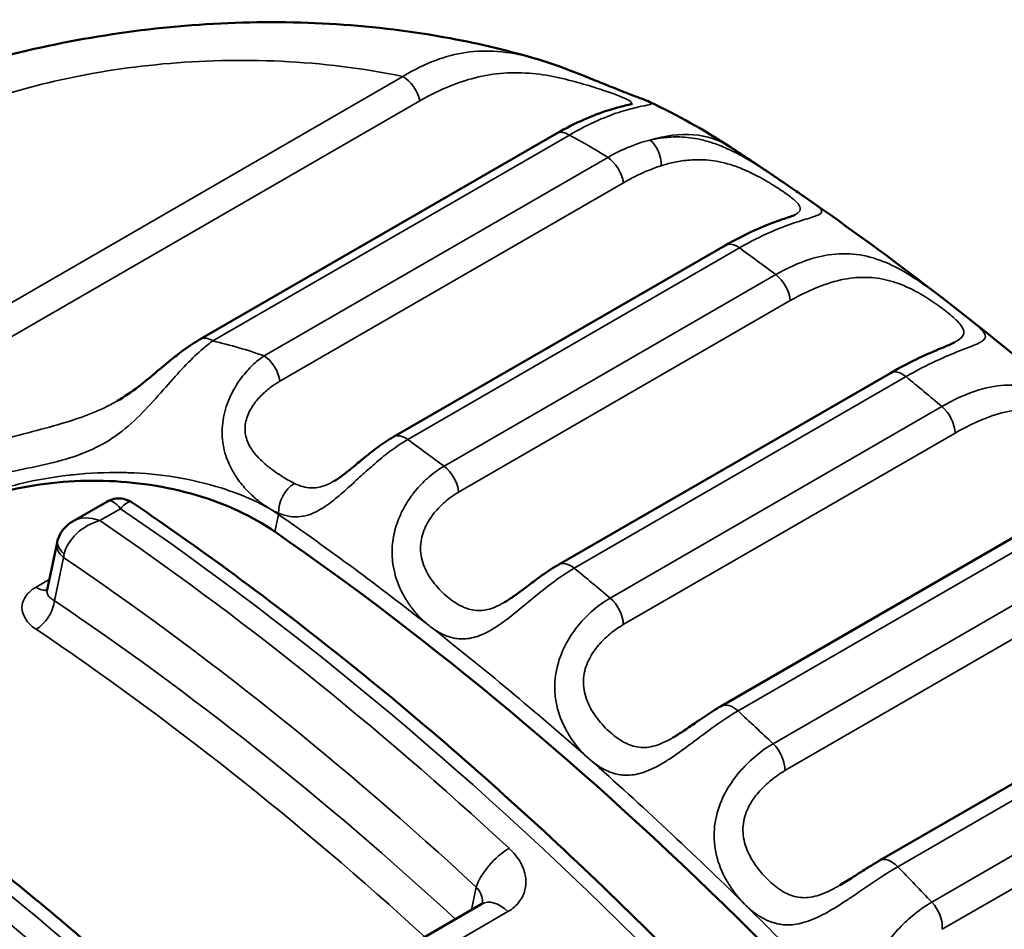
# Model space of a CAD drawing. Header units: millimetres. Extents: x 0 to 14369, y -869 to 2970.
# Tile 693 of 787: x 3666.96 to 3671.05, y 1812.74 to 1816.52. Entities that reach past the tile are written whole.
import ezdxf

# ---------------------------------------------------------------- set-up
doc = ezdxf.new("R2010")
doc.units = ezdxf.units.MM
doc.header["$LTSCALE"] = 10
doc.layers.add('Sichtbar (ISO)', color=7, linetype='Continuous', lineweight=50)
doc.layers.add('Sichtbar schmal (ISO)', color=7, linetype='Continuous', lineweight=35)

msp = doc.modelspace()

# ---------------------------------------------------------------- linework, layer by layer
at = {"layer": 'Sichtbar (ISO)'}
for p, q in [((3667.7065, 1815.1964), (3669.1886, 1816.0521)), ((3668.5108, 1814.7908), (3669.8896, 1815.5868)), ((3670.5763, 1815.0562), (3669.1975, 1814.2602)), ((3667.3186, 1814.5215), (3667.1786, 1814.4407)), ((3671.2512, 1814.4679), (3669.8723, 1813.6719)), ((3667.0709, 1814.1557), (3667.112, 1814.3507)), ((3667.0709, 1814.1557), (3667.0709, 1814.1557)), ((3668.9704, 1814.1026), (3668.9703, 1814.1025)), ((3671.9097, 1813.8259), (3670.5308, 1813.0298)), ((3669.6723, 1813.5411), (3669.6723, 1813.541)), ((3670.3655, 1812.9273), (3670.3655, 1812.9273)), ((3668.8783, 1812.8502), (3667.8496, 1812.2563))]:
    msp.add_line(p, q, dxfattribs=at)
for centre, major_axis, ratio, start_param, end_param in [((3669.362, 1815.1594), (0.545, 0.8384), 0.539871, 6.283164, 6.283176), ((3667.2058, 1805.4322), (-5.805, 10.0546), 0.57735, 4.916615, 5.398804)]:
    msp.add_ellipse(centre, major_axis=major_axis, ratio=ratio, start_param=start_param, end_param=end_param, dxfattribs=at)
for points, knots in [([(3665.9771, 1816.0057), (3666.2366, 1816.1555), (3666.5334, 1816.275), (3667.1479, 1816.4422), (3667.4719, 1816.4936), (3668.1131, 1816.5246), (3668.4379, 1816.5047), (3668.8716, 1816.424), (3668.995, 1816.3944), (3669.1153, 1816.3585)], [0.0000016, 0.0000016, 0.0000016, 0.0000016, 0.0994205, 0.0994205, 0.1958019, 0.1958019, 0.2920296, 0.2920296, 0.331125, 0.331125, 0.331125, 0.331125]), ([(3669.1153, 1816.3585), (3669.148, 1816.3488), (3669.1815, 1816.3374), (3669.2444, 1816.3142), (3669.2741, 1816.3026), (3669.3257, 1816.2819), (3669.348, 1816.2728), (3669.3868, 1816.257), (3669.4038, 1816.2501), (3669.4476, 1816.2325), (3669.4739, 1816.2222), (3669.5153, 1816.2064), (3669.5318, 1816.2003), (3669.5569, 1816.1907), (3669.5661, 1816.1872), (3669.5763, 1816.1823)], [0, 0, 0, 0, 0.01108616, 0.01108616, 0.02061416, 0.02061416, 0.02777834, 0.02777834, 0.03344393, 0.03344393, 0.04306933, 0.04306933, 0.05155938, 0.05155938, 0.05861666, 0.05861666, 0.05861666, 0.05861666]), ([(3669.1886, 1816.0521), (3669.2657, 1816.0965), (3669.3428, 1816.1292), (3669.4317, 1816.1569), (3669.4547, 1816.1629), (3669.4835, 1816.1699), (3669.4924, 1816.1719), (3669.5012, 1816.1741), (3669.5034, 1816.1747), (3669.5035, 1816.1748), (3669.5035, 1816.1748), (3669.5035, 1816.1748)], [0, 0, 0, 0, 0.03187645, 0.03187645, 0.04439624, 0.04439624, 0.05134533, 0.05134533, 0.05524297, 0.05524297, 0.05534687, 0.05534687, 0.05534687, 0.05534687]), ([(3670.1099, 1815.863), (3670.0964, 1815.8722), (3670.0829, 1815.8813), (3670.0559, 1815.8995), (3670.0424, 1815.9085), (3670.0154, 1815.9266), (3670.0018, 1815.9355), (3669.9748, 1815.9534), (3669.9612, 1815.9624), (3669.9341, 1815.9801), (3669.9206, 1815.989), (3669.907, 1815.9978)], [3.76482631, 3.76482631, 3.76482631, 3.76482631, 3.76959838, 3.76959838, 3.77437045, 3.77437045, 3.77914251, 3.77914251, 3.78391458, 3.78391458, 3.78868665, 3.78868665, 3.78868665, 3.78868665]), ([(3670.1114, 1815.862), (3670.1374, 1815.8444), (3670.1625, 1815.8272), (3670.2003, 1815.8012), (3670.2146, 1815.7914), (3670.2275, 1815.7824)], [0, 0, 0, 0, 0.0096929, 0.0096929, 0.01635865, 0.01635865, 0.01635865, 0.01635865]), ([(3672.7693, 1813.5429), (3672.6097, 1813.7162), (3672.4478, 1813.8851), (3672.1195, 1814.2139), (3671.9532, 1814.3737), (3671.6168, 1814.6835), (3671.4467, 1814.8335), (3671.1032, 1815.1231), (3670.9298, 1815.2627), (3670.5803, 1815.5311), (3670.4042, 1815.6598), (3670.2269, 1815.7828)], [3.4368341, 3.4368341, 3.4368341, 3.4368341, 3.4996718, 3.4996718, 3.5625094, 3.5625094, 3.625347, 3.625347, 3.6881846, 3.6881846, 3.7510223, 3.7510223, 3.7510223, 3.7510223]), ([(3669.8896, 1815.5868), (3669.9646, 1815.6301), (3670.0386, 1815.6628), (3670.119, 1815.6922), (3670.1384, 1815.6987), (3670.1616, 1815.7067), (3670.1687, 1815.7092), (3670.176, 1815.7121), (3670.1779, 1815.7128), (3670.1792, 1815.7134), (3670.1794, 1815.7135), (3670.1794, 1815.7135)], [0, 0, 0, 0, 0.03109112, 0.03109112, 0.04215075, 0.04215075, 0.04809061, 0.04809061, 0.05122467, 0.05122467, 0.05252387, 0.05252387, 0.05252387, 0.05252387]), ([(3667.3623, 1814.9402), (3667.3924, 1814.9576), (3667.4215, 1814.9776), (3667.4983, 1815.0363), (3667.5453, 1815.0783), (3667.6074, 1815.1283), (3667.6236, 1815.1408), (3667.662, 1815.1688), (3667.6843, 1815.1836), (3667.7065, 1815.1964)], [0, 0, 0, 0, 0.01065283, 0.01065283, 0.02906053, 0.02906053, 0.03553935, 0.03553935, 0.0444647, 0.0444647, 0.0444647, 0.0444647]), ([(3670.5763, 1815.0562), (3670.6496, 1815.0986), (3670.7212, 1815.1316), (3670.7924, 1815.1615), (3670.807, 1815.1675), (3670.8313, 1815.1779), (3670.8413, 1815.1827), (3670.8438, 1815.1842)], [0, 0, 0, 0, 0.03052383, 0.03052383, 0.03936108, 0.03936108, 0.04864607, 0.04864607, 0.04864607, 0.04864607]), ([(3668.2623, 1814.6067), (3668.2728, 1814.6128), (3668.2842, 1814.6204), (3668.308, 1814.6377), (3668.3206, 1814.6477), (3668.349, 1814.6707), (3668.3651, 1814.6841), (3668.4021, 1814.7145), (3668.4234, 1814.7315), (3668.4666, 1814.7633), (3668.4889, 1814.7781), (3668.5108, 1814.7908)], [0, 0, 0, 0, 0.00467033, 0.00467033, 0.00956305, 0.00956305, 0.01575763, 0.01575763, 0.02400731, 0.02400731, 0.03277692, 0.03277692, 0.03277692, 0.03277692]), ([(3668.0171, 1814.3969), (3667.928, 1814.4586), (3667.815, 1814.5123), (3667.5672, 1814.5854), (3667.4324, 1814.6049), (3667.1798, 1814.6115), (3667.0451, 1814.5992), (3666.7973, 1814.5427), (3666.6841, 1814.4987), (3666.595, 1814.4472)], [-0.4541071, -0.4541071, -0.4541071, -0.4541071, -0.4161216, -0.4161216, -0.3781361, -0.3781361, -0.3403282, -0.3403282, -0.3025202, -0.3025202, -0.3025202, -0.3025202]), ([(3667.3186, 1814.5215), (3667.3279, 1814.5268), (3667.3382, 1814.5307), (3667.3592, 1814.535), (3667.3701, 1814.5354), (3667.3912, 1814.5329), (3667.4017, 1814.5299), (3667.416, 1814.5231), (3667.4205, 1814.5206), (3667.4248, 1814.5176)], [0, 0, 0, 0, 0.00322446, 0.00322446, 0.00641444, 0.00641444, 0.00960524, 0.00960524, 0.01116438, 0.01116438, 0.01116438, 0.01116438]), ([(3671.6645, 1810.2574), (3671.4171, 1810.6054), (3671.1602, 1810.9436), (3670.6301, 1811.5966), (3670.3569, 1811.9114), (3669.7974, 1812.514), (3669.511, 1812.8018), (3668.9283, 1813.3472), (3668.632, 1813.6048), (3668.0326, 1814.0868), (3667.7296, 1814.3111), (3667.4248, 1814.5176)], [3.2287914, 3.2287914, 3.2287914, 3.2287914, 3.336033, 3.336033, 3.4432747, 3.4432747, 3.5505163, 3.5505163, 3.657758, 3.657758, 3.7649997, 3.7649997, 3.7649997, 3.7649997]), ([(3667.1157, 1814.3647), (3667.1197, 1814.3774), (3667.1258, 1814.3896), (3667.1414, 1814.4114), (3667.1511, 1814.4212), (3667.1671, 1814.4335), (3667.1728, 1814.4373), (3667.1786, 1814.4407)], [0, 0, 0, 0, 0.00403969, 0.00403969, 0.00813401, 0.00813401, 0.01018836, 0.01018836, 0.01018836, 0.01018836]), ([(3668.9704, 1814.1026), (3668.9826, 1814.1096), (3668.9955, 1814.1181), (3669.0226, 1814.137), (3669.0371, 1814.1477), (3669.0704, 1814.1727), (3669.0893, 1814.1871), (3669.1327, 1814.2189), (3669.1573, 1814.2358), (3669.1866, 1814.2538), (3669.192, 1814.257), (3669.1975, 1814.2602)], [0, 0, 0, 0, 0.00484311, 0.00484311, 0.01019909, 0.01019909, 0.01730751, 0.01730751, 0.02681818, 0.02681818, 0.02900203, 0.02900203, 0.02900203, 0.02900203]), ([(3667.0689, 1814.1503), (3667.0689, 1814.1503), (3667.0689, 1814.1504), (3667.0694, 1814.1512), (3667.0704, 1814.1532), (3667.0709, 1814.1557)], [0.005186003, 0.005186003, 0.005186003, 0.005186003, 0.006003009, 0.006003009, 0.009518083, 0.009518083, 0.009518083, 0.009518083]), ([(3667.6803, 1812.2934), (3667.5682, 1812.3971), (3667.4554, 1812.4985), (3667.2285, 1812.6967), (3667.1145, 1812.7935), (3666.8853, 1812.9823), (3666.7702, 1813.0742), (3666.5391, 1813.2532), (3666.4231, 1813.3402), (3666.1904, 1813.509), (3666.0738, 1813.5909), (3665.9568, 1813.6701)], [3.5592623, 3.5592623, 3.5592623, 3.5592623, 3.6004097, 3.6004097, 3.6415572, 3.6415572, 3.6827047, 3.6827047, 3.7238522, 3.7238522, 3.7649997, 3.7649997, 3.7649997, 3.7649997]), ([(3669.6723, 1813.5411), (3669.6877, 1813.55), (3669.7035, 1813.5602), (3669.7363, 1813.5822), (3669.7536, 1813.5943), (3669.7935, 1813.6219), (3669.8162, 1813.6373), (3669.8497, 1813.6584), (3669.8611, 1813.6654), (3669.8723, 1813.6719)], [0, 0, 0, 0, 0.00560095, 0.00560095, 0.01187713, 0.01187713, 0.02042472, 0.02042472, 0.02499207, 0.02499207, 0.02499207, 0.02499207]), ([(3670.3655, 1812.9273), (3670.3845, 1812.9382), (3670.4035, 1812.9502), (3670.4429, 1812.9754), (3670.4636, 1812.9888), (3670.4997, 1813.0114), (3670.5156, 1813.021), (3670.5308, 1813.0298)], [0, 0, 0, 0, 0.0066194, 0.0066194, 0.01419565, 0.01419565, 0.02047082, 0.02047082, 0.02047082, 0.02047082])]:
    msp.add_open_spline(points, degree=3, knots=knots, dxfattribs=at)
for points in [[(3669.5763, 1816.1823), (3669.6912, 1816.1277), (3669.802, 1816.0661), (3669.907, 1815.9978)], [(3670.1114, 1815.862), (3670.1109, 1815.8624), (3670.1104, 1815.8627), (3670.1099, 1815.863)], [(3667.112, 1814.3507), (3667.113, 1814.3554), (3667.1142, 1814.3601), (3667.1157, 1814.3647)], [(3668.8783, 1812.8502), (3668.8812, 1812.8519), (3668.8822, 1812.853), (3668.8822, 1812.853)]]:
    msp.add_open_spline(points, degree=3, dxfattribs=at)
at = {"layer": 'Sichtbar schmal (ISO)'}
for p, q in [((3668.5497, 1816.2885), (3666.5003, 1815.1053)), ((3668.6195, 1816.1873), (3666.5701, 1815.004)), ((3667.7597, 1815.1895), (3669.2417, 1816.0452)), ((3669.4011, 1815.9521), (3667.9729, 1815.1275)), ((3669.4663, 1815.8471), (3668.0381, 1815.0225)), ((3668.5697, 1814.78), (3669.9486, 1815.5761)), ((3668.7207, 1814.669), (3670.0996, 1815.4651)), ((3668.781, 1814.561), (3670.1598, 1815.3571)), ((3670.641, 1815.0411), (3669.2621, 1814.245)), ((3669.4109, 1814.1211), (3670.7898, 1814.9172)), ((3669.4658, 1814.0107), (3670.8446, 1814.8068)), ((3667.376, 1814.4924), (3667.2903, 1814.4429)), ((3668.0322, 1814.4685), (3668.0171, 1814.3969)), ((3671.3214, 1814.4479), (3669.9426, 1813.6518)), ((3670.0882, 1813.5158), (3671.4671, 1814.3119)), ((3667.1014, 1814.11), (3667.1392, 1814.2893)), ((3667.0798, 1814.1981), (3667.025, 1814.1664)), ((3670.1373, 1813.4038), (3671.5161, 1814.1999)), ((3671.9854, 1813.8005), (3670.6065, 1813.0044)), ((3670.748, 1812.8572), (3672.1268, 1813.6533)), ((3670.7909, 1812.7444), (3672.1698, 1813.5405)), ((3668.8546, 1812.9201), (3668.8345, 1812.8249)), ((3668.986, 1812.8179), (3667.9573, 1812.224))]:
    msp.add_line(p, q, dxfattribs=at)
for centre, major_axis, ratio, start_param, end_param in [((3668.5511, 1816.2061), (-0.05, 0.0866), 0.57735, 4.183246, 5.517476), ((3669.2386, 1815.9654), (-0.05, 0.0866), 0.57735, 5.453238, 6.283142), ((3667.7063, 1814.5967), (-2.3994, -0.3391), 0.715627, 3.832325, 3.921397), ((3669.3619, 1815.1594), (0.5451, 0.8384), 0.539871, 0.000013, 0.570024), ((3669.5551, 1815.9376), (-0.0226, 0.0974), 0.665199, 4.355878, 5.629183), ((3669.3967, 1815.8731), (-0.05, 0.0866), 0.57735, 4.101228, 5.435444), ((3669.9396, 1815.5002), (-0.05, 0.0866), 0.57735, 5.371204, 6.283185), ((3668.8675, 1806.3916), (-6.055, 10.4876), 0.57735, 5.353406, 5.371204), ((3670.0894, 1815.3902), (0.05, -0.0866), 0.57735, 0.877606, 2.211813), ((3667.7565, 1815.1098), (-0.05, 0.0866), 0.57735, 5.453254, 6.283239), ((3667.2714, 1814.2142), (1.5068, 0.0096), 0.683004, 1.082194, 1.236412), ((3667.9685, 1815.0485), (-0.05, 0.0866), 0.577348, 4.101226, 5.435451), ((3670.6263, 1814.9696), (-0.05, 0.0866), 0.57735, 5.289174, 6.283185), ((3668.8675, 1806.3916), (-6.055, 10.4876), 0.57735, 5.271375, 5.289174), ((3670.7739, 1814.8468), (0.05, -0.0866), 0.57735, 0.795575, 2.129783), ((3668.5608, 1814.7042), (-0.05, 0.0866), 0.57735, 5.371204, 6.283188), ((3667.4887, 1805.5955), (6.055, -10.4876), 0.57735, 2.211813, 2.229612), ((3668.7105, 1814.5941), (0.05, -0.0866), 0.57735, 0.877606, 2.211813), ((3668.1033, 1814.5135), (-0.0444, -0.0896), 0.613145, 3.889359, 5.442396), ((3667.3666, 1814.376), (0.0428, -0.1477), 0.383197, 2.360378, 3.235625), ((3667.3671, 1814.3757), (0.0545, 0.1436), 0.31524, 6.208625, 7.034392), ((3666.6087, 1805.0874), (-6.055, 10.4876), 0.57735, 4.878312, 5.408057), ((3668.315, 1814.6318), (-0.2279, -0.3287), 0.516847, 5.525002, 5.543015), ((3667.2811, 1814.326), (0.1296, 0.0871), 0.665005, 1.085617, 2.530843), ((3667.2807, 1814.3264), (0.1257, -0.0934), 0.689927, 1.976589, 2.851827), ((3666.5229, 1805.0379), (6.055, -10.4876), 0.57735, 2.063795, 2.266465), ((3667.2058, 1805.4322), (5.855, -10.1412), 0.57735, 2.180056, 2.256226), ((3667.2099, 1814.3301), (-0.0978, 0.0206), 0.686712, 0.000576, 0.917741), ((3667.2111, 1814.3348), (-0.0954, 0.0299), 0.609299, 0.000004, 0.963897), ((3666.4169, 1804.9767), (5.98, -10.3577), 0.57735, 2.063795, 2.27068), ((3669.2475, 1814.1736), (-0.05, 0.0866), 0.577353, 5.289175, 6.283284), ((3667.4887, 1805.5955), (6.055, -10.4876), 0.57735, 2.129783, 2.147581), ((3667.0296, 1814.2452), (0.05, -0.0866), 0.57735, 5.432275, 6.118236), ((3667.0306, 1814.0691), (-0.0558, -0.083), 0.527647, 0.823491, 2.394794), ((3666.4169, 1804.9767), (5.855, -10.1412), 0.57735, 2.068258, 2.273435), ((3669.3951, 1814.0507), (0.05, -0.0866), 0.57735, 0.795575, 2.129782), ((3666.3462, 1804.9359), (5.805, -10.0546), 0.57735, 2.072941, 2.273435), ((3667.2058, 1805.4322), (5.855, -10.1412), 0.57735, 2.097999, 2.179335), ((3669.9223, 1813.5853), (-0.05, 0.0866), 0.577353, 5.207144, 6.283264), ((3665.1407, 1804.2399), (-6.055, 10.4876), 0.57735, 5.205388, 5.408057), ((3667.4887, 1805.5955), (6.055, -10.4876), 0.57735, 2.047752, 2.065551), ((3665.0549, 1804.1904), (6.055, -10.4876), 0.57735, 1.736719, 2.266465), ((3670.0667, 1813.4504), (0.05, -0.0866), 0.57735, 0.713545, 2.047752), ((3667.2058, 1805.4322), (5.855, -10.1412), 0.57735, 2.016064, 2.09733), ((3664.9489, 1804.1291), (5.98, -10.3577), 0.57735, 1.732164, 2.27068), ((3664.9489, 1804.1291), (5.855, -10.1412), 0.57735, 1.72286, 2.273435), ((3664.8782, 1804.0883), (5.805, -10.0546), 0.57735, 1.72286, 2.273435), ((3668.9607, 1812.9813), (-0.1019, -0.1101), 0.386423, 4.036008, 5.606798), ((3670.5808, 1812.9432), (-0.05, 0.0866), 0.577353, 5.125113, 6.283241), ((3667.4887, 1805.5955), (6.055, -10.4876), 0.57735, 1.965722, 1.98352), ((3668.9533, 1812.7203), (-0.075, 0.1299), 0.57735, 5.184401, 6.283185), ((3667.2058, 1805.4322), (5.855, -10.1412), 0.57735, 1.933984, 2.015202), ((3670.7211, 1812.7973), (0.05, -0.0866), 0.57735, 0.631514, 1.965721)]:
    msp.add_ellipse(centre, major_axis=major_axis, ratio=ratio, start_param=start_param, end_param=end_param, dxfattribs=at)
for points, knots in [([(3666.3892, 1816.0006), (3666.4851, 1816.0559), (3666.5913, 1816.1062), (3666.7102, 1816.1514), (3666.8292, 1816.1965), (3666.9607, 1816.2366), (3667.1018, 1816.269), (3667.2429, 1816.3013), (3667.3934, 1816.326), (3667.5521, 1816.3405), (3667.7108, 1816.3551), (3667.8777, 1816.3595), (3668.0451, 1816.3517), (3668.2124, 1816.3438), (3668.3801, 1816.3237), (3668.5497, 1816.2885)], [0, 0, 0, 0, 0.2, 0.2, 0.2, 0.4, 0.4, 0.4, 0.6, 0.6, 0.6, 0.8, 0.8, 0.8, 1, 1, 1, 1]), ([(3669.1153, 1816.3585), (3669.1034, 1816.3621), (3669.0914, 1816.3654), (3669.0793, 1816.3686), (3669.0349, 1816.3802), (3668.9886, 1816.3888), (3668.9435, 1816.3923), (3668.8984, 1816.3959), (3668.8544, 1816.3944), (3668.8118, 1816.3883), (3668.7693, 1816.3822), (3668.7283, 1816.3718), (3668.685, 1816.3556), (3668.6416, 1816.3394), (3668.5959, 1816.3172), (3668.5497, 1816.2885)], [0.7151091, 0.7151091, 0.7151091, 0.7151091, 0.7333333, 0.7333333, 0.7333333, 0.8, 0.8, 0.8, 0.8666667, 0.8666667, 0.8666667, 0.9333333, 0.9333333, 0.9333333, 1, 1, 1, 1]), ([(3669.496, 1816.1729), (3669.4974, 1816.1742), (3669.4983, 1816.1755), (3669.4987, 1816.1768), (3669.4999, 1816.1808), (3669.4965, 1816.1849), (3669.4888, 1816.1896), (3669.4811, 1816.1943), (3669.4691, 1816.1997), (3669.453, 1816.2059), (3669.4369, 1816.2122), (3669.4167, 1816.2195), (3669.3928, 1816.2276), (3669.3689, 1816.2357), (3669.3413, 1816.2448), (3669.3109, 1816.2539), (3669.2805, 1816.263), (3669.2474, 1816.2721), (3669.2128, 1816.2802), (3669.1782, 1816.2882), (3669.142, 1816.295), (3669.1036, 1816.2993), (3669.0651, 1816.3036), (3669.0244, 1816.3054), (3668.9841, 1816.3034), (3668.9438, 1816.3014), (3668.9038, 1816.2956), (3668.8647, 1816.2868), (3668.8257, 1816.2779), (3668.7876, 1816.2659), (3668.7472, 1816.2497), (3668.7067, 1816.2334), (3668.6638, 1816.2129), (3668.6195, 1816.1873)], [0.3116124, 0.3116124, 0.3116124, 0.3116124, 0.3333333, 0.3333333, 0.3333333, 0.4, 0.4, 0.4, 0.4666667, 0.4666667, 0.4666667, 0.5333333, 0.5333333, 0.5333333, 0.6, 0.6, 0.6, 0.6666667, 0.6666667, 0.6666667, 0.7333333, 0.7333333, 0.7333333, 0.8, 0.8, 0.8, 0.8666667, 0.8666667, 0.8666667, 0.9333333, 0.9333333, 0.9333333, 1, 1, 1, 1]), ([(3669.2417, 1816.0452), (3669.2847, 1816.0705), (3669.3245, 1816.0905), (3669.3606, 1816.1063), (3669.3968, 1816.1222), (3669.4291, 1816.1338), (3669.4574, 1816.1427), (3669.4856, 1816.1515), (3669.5098, 1816.1575), (3669.5291, 1816.1618), (3669.5485, 1816.1662), (3669.563, 1816.1689), (3669.5721, 1816.1712), (3669.5812, 1816.1734), (3669.585, 1816.1753), (3669.5832, 1816.1778), (3669.5823, 1816.1791), (3669.5799, 1816.1806), (3669.5763, 1816.1823)], [0, 0, 0, 0, 0.0666667, 0.0666667, 0.0666667, 0.1333333, 0.1333333, 0.1333333, 0.2, 0.2, 0.2, 0.2666667, 0.2666667, 0.2666667, 0.3333333, 0.3333333, 0.3333333, 0.3671194, 0.3671194, 0.3671194, 0.3671194]), ([(3670.1099, 1815.863), (3670.0894, 1815.877), (3670.0682, 1815.8912), (3670.0476, 1815.9044), (3670.0194, 1815.9227), (3669.9924, 1815.9392), (3669.9674, 1815.9532), (3669.9423, 1815.9672), (3669.9193, 1815.9788), (3669.898, 1815.9884), (3669.8767, 1815.998), (3669.857, 1816.0057), (3669.8386, 1816.0118), (3669.8202, 1816.018), (3669.803, 1816.0227), (3669.7869, 1816.0263), (3669.7707, 1816.0299), (3669.7556, 1816.0324), (3669.7413, 1816.0342), (3669.727, 1816.0359), (3669.7136, 1816.0369), (3669.7009, 1816.0372), (3669.6881, 1816.0376), (3669.6761, 1816.0374), (3669.6648, 1816.0369), (3669.6534, 1816.0363), (3669.6426, 1816.0353), (3669.6324, 1816.0341), (3669.6222, 1816.0329), (3669.6125, 1816.0314), (3669.6032, 1816.0297), (3669.5939, 1816.028), (3669.585, 1816.0261), (3669.5766, 1816.024)], [0.4354526, 0.4354526, 0.4354526, 0.4354526, 0.4736842, 0.4736842, 0.4736842, 0.5263158, 0.5263158, 0.5263158, 0.5789474, 0.5789474, 0.5789474, 0.6315789, 0.6315789, 0.6315789, 0.6842105, 0.6842105, 0.6842105, 0.7368421, 0.7368421, 0.7368421, 0.7894737, 0.7894737, 0.7894737, 0.8421053, 0.8421053, 0.8421053, 0.8947368, 0.8947368, 0.8947368, 0.9473684, 0.9473684, 0.9473684, 1, 1, 1, 1]), ([(3669.5766, 1816.024), (3669.5617, 1816.0205), (3669.5321, 1816.0121), (3669.4882, 1815.9958), (3669.4445, 1815.976), (3669.4155, 1815.9604), (3669.4011, 1815.9521)], [0.000001, 0.000001, 0.000001, 0.000001, 0.25, 0.5, 0.75, 1, 1, 1, 1]), ([(3669.6237, 1815.9177), (3669.6105, 1815.9135), (3669.5972, 1815.9089), (3669.5841, 1815.9038), (3669.5709, 1815.8987), (3669.5578, 1815.8933), (3669.5447, 1815.8873), (3669.5316, 1815.8814), (3669.5185, 1815.8751), (3669.5054, 1815.8684), (3669.4924, 1815.8617), (3669.4793, 1815.8546), (3669.4663, 1815.8471)], [0.0000003, 0.0000003, 0.0000003, 0.0000003, 0.25, 0.25, 0.25, 0.5, 0.5, 0.5, 0.75, 0.75, 0.75, 1, 1, 1, 1]), ([(3670.1789, 1815.7133), (3670.183, 1815.7157), (3670.1866, 1815.7181), (3670.1896, 1815.7204), (3670.1982, 1815.7273), (3670.202, 1815.734), (3670.2012, 1815.7414), (3670.2004, 1815.7488), (3670.195, 1815.7569), (3670.1861, 1815.766), (3670.1771, 1815.7751), (3670.1647, 1815.7853), (3670.1491, 1815.7967), (3670.1335, 1815.8081), (3670.1147, 1815.8208), (3670.0937, 1815.834), (3670.0728, 1815.8472), (3670.0495, 1815.8608), (3670.0269, 1815.8729), (3670.0044, 1815.885), (3669.9824, 1815.8953), (3669.9618, 1815.9039), (3669.9412, 1815.9124), (3669.922, 1815.9191), (3669.9041, 1815.9243), (3669.8861, 1815.9295), (3669.8694, 1815.9333), (3669.8537, 1815.9361), (3669.8379, 1815.9389), (3669.8231, 1815.9406), (3669.8091, 1815.9416), (3669.7952, 1815.9426), (3669.782, 1815.9429), (3669.7695, 1815.9427), (3669.757, 1815.9425), (3669.7452, 1815.9417), (3669.734, 1815.9407), (3669.7228, 1815.9396), (3669.7122, 1815.9382), (3669.7021, 1815.9365), (3669.6921, 1815.9349), (3669.6825, 1815.933), (3669.6734, 1815.931), (3669.6643, 1815.929), (3669.6557, 1815.9269), (3669.6474, 1815.9246), (3669.6392, 1815.9224), (3669.6313, 1815.9201), (3669.6237, 1815.9177)], [0.1924389, 0.1924389, 0.1924389, 0.1924389, 0.2105263, 0.2105263, 0.2105263, 0.2631579, 0.2631579, 0.2631579, 0.3157895, 0.3157895, 0.3157895, 0.3684211, 0.3684211, 0.3684211, 0.4210526, 0.4210526, 0.4210526, 0.4736842, 0.4736842, 0.4736842, 0.5263158, 0.5263158, 0.5263158, 0.5789474, 0.5789474, 0.5789474, 0.6315789, 0.6315789, 0.6315789, 0.6842105, 0.6842105, 0.6842105, 0.7368421, 0.7368421, 0.7368421, 0.7894737, 0.7894737, 0.7894737, 0.8421053, 0.8421053, 0.8421053, 0.8947368, 0.8947368, 0.8947368, 0.9473684, 0.9473684, 0.9473684, 1, 1, 1, 1]), ([(3669.9486, 1815.5761), (3669.9949, 1815.6028), (3670.0375, 1815.624), (3670.0755, 1815.6408), (3670.1135, 1815.6576), (3670.147, 1815.6701), (3670.1757, 1815.6798), (3670.2044, 1815.6895), (3670.2282, 1815.6965), (3670.2464, 1815.7023), (3670.2647, 1815.7081), (3670.2774, 1815.7126), (3670.2842, 1815.7175), (3670.291, 1815.7224), (3670.292, 1815.7276), (3670.2876, 1815.7343), (3670.2832, 1815.741), (3670.2735, 1815.7493), (3670.2596, 1815.7595), (3670.2506, 1815.7662), (3670.2399, 1815.7738), (3670.2275, 1815.7824)], [0, 0, 0, 0, 0.0526316, 0.0526316, 0.0526316, 0.1052632, 0.1052632, 0.1052632, 0.1578947, 0.1578947, 0.1578947, 0.2105263, 0.2105263, 0.2105263, 0.2631579, 0.2631579, 0.2631579, 0.3157895, 0.3157895, 0.3157895, 0.3501152, 0.3501152, 0.3501152, 0.3501152]), ([(3670.0996, 1815.4651), (3670.1485, 1815.4933), (3670.1951, 1815.514), (3670.239, 1815.528), (3670.2829, 1815.5421), (3670.3241, 1815.5496), (3670.3636, 1815.5516), (3670.4031, 1815.5536), (3670.4409, 1815.5499), (3670.4774, 1815.5415), (3670.514, 1815.533), (3670.5494, 1815.5198), (3670.5837, 1815.5033), (3670.618, 1815.4868), (3670.6512, 1815.467), (3670.6831, 1815.446), (3670.7149, 1815.425), (3670.7454, 1815.4029), (3670.7741, 1815.3814), (3670.8027, 1815.36), (3670.8296, 1815.3391), (3670.854, 1815.32), (3670.8785, 1815.3009), (3670.9005, 1815.2835), (3670.9189, 1815.2682), (3670.9372, 1815.2529), (3670.952, 1815.2397), (3670.961, 1815.2286), (3670.9699, 1815.2175), (3670.9731, 1815.2085), (3670.9689, 1815.2004), (3670.9646, 1815.1923), (3670.9529, 1815.1849), (3670.9347, 1815.1767), (3670.9165, 1815.1684), (3670.8919, 1815.1594), (3670.8635, 1815.1481), (3670.8351, 1815.1369), (3670.803, 1815.1237), (3670.766, 1815.1064), (3670.7289, 1815.0891), (3670.6869, 1815.0676), (3670.641, 1815.0411)], [0, 0, 0, 0, 0.071429, 0.071429, 0.071429, 0.142857, 0.142857, 0.142857, 0.214286, 0.214286, 0.214286, 0.285714, 0.285714, 0.285714, 0.357143, 0.357143, 0.357143, 0.428571, 0.428571, 0.428571, 0.5, 0.5, 0.5, 0.571429, 0.571429, 0.571429, 0.642857, 0.642857, 0.642857, 0.714286, 0.714286, 0.714286, 0.785714, 0.785714, 0.785714, 0.857143, 0.857143, 0.857143, 0.928571, 0.928571, 0.928571, 1, 1, 1, 1]), ([(3670.1598, 1815.3571), (3670.2042, 1815.3827), (3670.2459, 1815.4024), (3670.2852, 1815.4173), (3670.3246, 1815.4322), (3670.3616, 1815.4423), (3670.3968, 1815.4481), (3670.432, 1815.4538), (3670.4654, 1815.4552), (3670.4973, 1815.4528), (3670.5292, 1815.4504), (3670.5598, 1815.4442), (3670.5889, 1815.435), (3670.618, 1815.4259), (3670.6457, 1815.4139), (3670.6717, 1815.4005), (3670.6978, 1815.3871), (3670.7222, 1815.3723), (3670.7447, 1815.3575), (3670.7673, 1815.3426), (3670.7879, 1815.3277), (3670.8061, 1815.3135), (3670.8244, 1815.2992), (3670.8403, 1815.2858), (3670.8529, 1815.2732), (3670.8655, 1815.2607), (3670.8748, 1815.2492), (3670.879, 1815.2386), (3670.8833, 1815.228), (3670.8825, 1815.2185), (3670.8754, 1815.209), (3670.8693, 1815.2008), (3670.8586, 1815.1928), (3670.8438, 1815.1842)], [0, 0, 0, 0, 0.0714286, 0.0714286, 0.0714286, 0.1428571, 0.1428571, 0.1428571, 0.2142857, 0.2142857, 0.2142857, 0.2857143, 0.2857143, 0.2857143, 0.3571429, 0.3571429, 0.3571429, 0.4285714, 0.4285714, 0.4285714, 0.5, 0.5, 0.5, 0.5714286, 0.5714286, 0.5714286, 0.6428571, 0.6428571, 0.6428571, 0.7142857, 0.7142857, 0.7142857, 0.7756128, 0.7756128, 0.7756128, 0.7756128]), ([(3666.6031, 1814.5392), (3666.6313, 1814.5554), (3666.6634, 1814.5711), (3666.7006, 1814.5855), (3666.7379, 1814.5999), (3666.7803, 1814.613), (3666.8261, 1814.6246), (3666.872, 1814.6362), (3666.9212, 1814.6463), (3666.9704, 1814.6565), (3667.0196, 1814.6667), (3667.0687, 1814.6769), (3667.1146, 1814.6889), (3667.1605, 1814.701), (3667.2031, 1814.7148), (3667.2432, 1814.7323), (3667.2834, 1814.7497), (3667.3211, 1814.7708), (3667.3564, 1814.7957), (3667.3917, 1814.8207), (3667.4246, 1814.8496), (3667.4556, 1814.8803), (3667.4867, 1814.9109), (3667.5159, 1814.9435), (3667.5433, 1814.9744), (3667.5708, 1815.0054), (3667.5966, 1815.0349), (3667.6216, 1815.0621), (3667.6467, 1815.0893), (3667.671, 1815.1141), (3667.6941, 1815.1355), (3667.7173, 1815.1569), (3667.7392, 1815.1748), (3667.7597, 1815.1895)], [0, 0, 0, 0, 0.090909, 0.090909, 0.090909, 0.181818, 0.181818, 0.181818, 0.272727, 0.272727, 0.272727, 0.363636, 0.363636, 0.363636, 0.454545, 0.454545, 0.454545, 0.545455, 0.545455, 0.545455, 0.636364, 0.636364, 0.636364, 0.727273, 0.727273, 0.727273, 0.818182, 0.818182, 0.818182, 0.909091, 0.909091, 0.909091, 1, 1, 1, 1]), ([(3667.9729, 1815.1275), (3667.9596, 1815.1186), (3667.9454, 1815.1076), (3667.9306, 1815.094), (3667.9157, 1815.0804), (3667.9002, 1815.064), (3667.8849, 1815.0447), (3667.8697, 1815.0254), (3667.8548, 1815.0031), (3667.8416, 1814.9779), (3667.8284, 1814.9526), (3667.8169, 1814.9243), (3667.8093, 1814.8946), (3667.8017, 1814.8649), (3667.7978, 1814.834), (3667.7985, 1814.8032), (3667.7992, 1814.7723), (3667.8047, 1814.7416), (3667.8133, 1814.7141), (3667.8219, 1814.6866), (3667.8337, 1814.6623), (3667.8464, 1814.6411), (3667.8591, 1814.6198), (3667.8728, 1814.6016), (3667.8865, 1814.5856), (3667.9002, 1814.5696), (3667.9139, 1814.5558), (3667.927, 1814.5439), (3667.9401, 1814.532), (3667.9526, 1814.522), (3667.9647, 1814.5132), (3667.9767, 1814.5044), (3667.9882, 1814.4968), (3667.9992, 1814.4905)], [0, 0, 0, 0, 0.090909, 0.090909, 0.090909, 0.181818, 0.181818, 0.181818, 0.272727, 0.272727, 0.272727, 0.363636, 0.363636, 0.363636, 0.454545, 0.454545, 0.454545, 0.545455, 0.545455, 0.545455, 0.636364, 0.636364, 0.636364, 0.727273, 0.727273, 0.727273, 0.818182, 0.818182, 0.818182, 0.909091, 0.909091, 0.909091, 1, 1, 1, 1]), ([(3668.0381, 1815.0225), (3668.0269, 1815.016), (3668.0151, 1815.0084), (3668.0027, 1814.9991), (3667.9902, 1814.9899), (3667.9771, 1814.9789), (3667.9642, 1814.9661), (3667.9514, 1814.9534), (3667.9388, 1814.939), (3667.9277, 1814.9228), (3667.9167, 1814.9067), (3667.9072, 1814.8888), (3667.9011, 1814.8702), (3667.895, 1814.8517), (3667.8923, 1814.8326), (3667.8937, 1814.8137), (3667.8952, 1814.7947), (3667.9009, 1814.7759), (3667.9093, 1814.7591), (3667.9177, 1814.7422), (3667.9287, 1814.7273), (3667.9403, 1814.714), (3667.952, 1814.7007), (3667.9643, 1814.6891), (3667.9764, 1814.6787), (3667.9886, 1814.6683), (3668.0006, 1814.659), (3668.0119, 1814.6508), (3668.0233, 1814.6426), (3668.034, 1814.6354), (3668.0442, 1814.6289), (3668.0544, 1814.6223), (3668.0642, 1814.6164), (3668.0732, 1814.6113), (3668.0823, 1814.6061), (3668.0907, 1814.6016), (3668.0986, 1814.5977)], [0, 0, 0, 0, 0.0833333, 0.0833333, 0.0833333, 0.1666667, 0.1666667, 0.1666667, 0.25, 0.25, 0.25, 0.3333333, 0.3333333, 0.3333333, 0.4166667, 0.4166667, 0.4166667, 0.5, 0.5, 0.5, 0.5833333, 0.5833333, 0.5833333, 0.6666667, 0.6666667, 0.6666667, 0.75, 0.75, 0.75, 0.8333333, 0.8333333, 0.8333333, 0.9166667, 0.9166667, 0.9166667, 1, 1, 1, 1]), ([(3670.7898, 1814.9172), (3670.8387, 1814.9454), (3670.8849, 1814.9662), (3670.9281, 1814.9807), (3670.9712, 1814.9951), (3671.0114, 1815.0031), (3671.0497, 1815.0055), (3671.088, 1815.0079), (3671.1244, 1815.0047), (3671.1594, 1814.9965), (3671.1945, 1814.9883), (3671.2282, 1814.9752), (3671.261, 1814.9585), (3671.2937, 1814.9417), (3671.3253, 1814.9215), (3671.3558, 1814.8997), (3671.3862, 1814.8779), (3671.4155, 1814.8546), (3671.4431, 1814.8317), (3671.4708, 1814.8088), (3671.4969, 1814.7862), (3671.5209, 1814.7651), (3671.5449, 1814.7439), (3671.5667, 1814.7243), (3671.5852, 1814.7065), (3671.6037, 1814.6888), (3671.6189, 1814.6729), (3671.6286, 1814.6592), (3671.6382, 1814.6454), (3671.6424, 1814.6337), (3671.6393, 1814.6231), (3671.6361, 1814.6124), (3671.6256, 1814.6027), (3671.6086, 1814.5924), (3671.5917, 1814.5822), (3671.5682, 1814.5715), (3671.5407, 1814.5589), (3671.5133, 1814.5464), (3671.482, 1814.5322), (3671.4455, 1814.5143), (3671.4091, 1814.4963), (3671.3673, 1814.4744), (3671.3214, 1814.4479)], [0, 0, 0, 0, 0.071429, 0.071429, 0.071429, 0.142857, 0.142857, 0.142857, 0.214286, 0.214286, 0.214286, 0.285714, 0.285714, 0.285714, 0.357143, 0.357143, 0.357143, 0.428571, 0.428571, 0.428571, 0.5, 0.5, 0.5, 0.571429, 0.571429, 0.571429, 0.642857, 0.642857, 0.642857, 0.714286, 0.714286, 0.714286, 0.785714, 0.785714, 0.785714, 0.857143, 0.857143, 0.857143, 0.928571, 0.928571, 0.928571, 1, 1, 1, 1]), ([(3666.5507, 1814.6442), (3666.5821, 1814.6623), (3666.6168, 1814.6803), (3666.6565, 1814.6979), (3666.6963, 1814.7155), (3666.7412, 1814.7328), (3666.7888, 1814.7488), (3666.8365, 1814.7648), (3666.8869, 1814.7796), (3666.9367, 1814.7932), (3666.9864, 1814.8068), (3667.0354, 1814.8194), (3667.0807, 1814.8319), (3667.1261, 1814.8444), (3667.1678, 1814.8566), (3667.2069, 1814.8702), (3667.2459, 1814.8838), (3667.2823, 1814.8987), (3667.3162, 1814.9155), (3667.3321, 1814.9234), (3667.3475, 1814.9316), (3667.3623, 1814.9402)], [0.0000002, 0.0000002, 0.0000002, 0.0000002, 0.0909091, 0.0909091, 0.0909091, 0.1818182, 0.1818182, 0.1818182, 0.2727273, 0.2727273, 0.2727273, 0.3636364, 0.3636364, 0.3636364, 0.4545455, 0.4545455, 0.4545455, 0.5454545, 0.5454545, 0.5454545, 0.588021, 0.588021, 0.588021, 0.588021]), ([(3670.8446, 1814.8068), (3670.889, 1814.8324), (3670.9304, 1814.8523), (3670.9693, 1814.8674), (3671.0081, 1814.8825), (3671.0445, 1814.8929), (3671.0788, 1814.8989), (3671.1132, 1814.905), (3671.1456, 1814.9066), (3671.1765, 1814.9043), (3671.2074, 1814.902), (3671.2368, 1814.8958), (3671.2649, 1814.8864), (3671.2929, 1814.8771), (3671.3195, 1814.8646), (3671.3446, 1814.8506), (3671.3697, 1814.8365), (3671.3932, 1814.8208), (3671.4151, 1814.8048), (3671.4369, 1814.7888), (3671.457, 1814.7726), (3671.4749, 1814.7569), (3671.4928, 1814.7412), (3671.5086, 1814.726), (3671.5212, 1814.7117), (3671.5339, 1814.6974), (3671.5434, 1814.6839), (3671.5481, 1814.6714), (3671.5528, 1814.6589), (3671.5526, 1814.6475), (3671.5463, 1814.6362), (3671.5399, 1814.6249), (3671.5273, 1814.6138), (3671.5094, 1814.6022), (3671.5043, 1814.599), (3671.4988, 1814.5956), (3671.4929, 1814.5922)], [0, 0, 0, 0, 0.0714286, 0.0714286, 0.0714286, 0.1428571, 0.1428571, 0.1428571, 0.2142857, 0.2142857, 0.2142857, 0.2857143, 0.2857143, 0.2857143, 0.3571429, 0.3571429, 0.3571429, 0.4285714, 0.4285714, 0.4285714, 0.5, 0.5, 0.5, 0.5714286, 0.5714286, 0.5714286, 0.6428571, 0.6428571, 0.6428571, 0.7142857, 0.7142857, 0.7142857, 0.7857143, 0.7857143, 0.7857143, 0.8060646, 0.8060646, 0.8060646, 0.8060646]), ([(3668.0328, 1814.4741), (3668.0496, 1814.4668), (3668.0655, 1814.4623), (3668.0805, 1814.4601), (3668.0956, 1814.4578), (3668.11, 1814.4577), (3668.1238, 1814.4593), (3668.1375, 1814.4609), (3668.1508, 1814.4643), (3668.1636, 1814.4689), (3668.1764, 1814.4734), (3668.1888, 1814.4793), (3668.2008, 1814.486), (3668.2129, 1814.4927), (3668.2245, 1814.5002), (3668.2359, 1814.5083), (3668.2472, 1814.5163), (3668.2582, 1814.5248), (3668.2688, 1814.5334), (3668.2794, 1814.5419), (3668.2897, 1814.5507), (3668.2995, 1814.5593), (3668.3094, 1814.5679), (3668.319, 1814.5765), (3668.3284, 1814.585), (3668.3377, 1814.5935), (3668.3469, 1814.6019), (3668.3561, 1814.6104), (3668.3653, 1814.6188), (3668.3745, 1814.6272), (3668.3837, 1814.6356), (3668.3929, 1814.644), (3668.4022, 1814.6524), (3668.4116, 1814.6608), (3668.421, 1814.6691), (3668.4305, 1814.6774), (3668.4401, 1814.6856), (3668.4498, 1814.6938), (3668.4596, 1814.702), (3668.4696, 1814.7101), (3668.4796, 1814.7182), (3668.4899, 1814.7262), (3668.5006, 1814.7341), (3668.5113, 1814.7421), (3668.5224, 1814.7499), (3668.5339, 1814.7577), (3668.5454, 1814.7654), (3668.5574, 1814.7729), (3668.5697, 1814.78)], [0, 0, 0, 0, 0.0625, 0.0625, 0.0625, 0.125, 0.125, 0.125, 0.1875, 0.1875, 0.1875, 0.25, 0.25, 0.25, 0.3125, 0.3125, 0.3125, 0.375, 0.375, 0.375, 0.4375, 0.4375, 0.4375, 0.5, 0.5, 0.5, 0.5625, 0.5625, 0.5625, 0.625, 0.625, 0.625, 0.6875, 0.6875, 0.6875, 0.75, 0.75, 0.75, 0.8125, 0.8125, 0.8125, 0.875, 0.875, 0.875, 0.9375, 0.9375, 0.9375, 1, 1, 1, 1]), ([(3666.597, 1814.4568), (3666.646, 1814.4851), (3666.7007, 1814.5112), (3666.7599, 1814.5343), (3666.8192, 1814.5574), (3666.883, 1814.5775), (3666.9504, 1814.594), (3666.9543, 1814.5949), (3666.9582, 1814.5959), (3666.9621, 1814.5968), (3667.026, 1814.612), (3667.093, 1814.6238), (3667.1612, 1814.6316), (3667.1675, 1814.6323), (3667.1737, 1814.633), (3667.18, 1814.6337), (3667.2464, 1814.6406), (3667.3138, 1814.6437), (3667.3817, 1814.6427), (3667.3903, 1814.6426), (3667.3989, 1814.6424), (3667.4075, 1814.6421), (3667.4734, 1814.6401), (3667.5395, 1814.6341), (3667.6042, 1814.6235), (3667.6147, 1814.6218), (3667.6252, 1814.62), (3667.6356, 1814.618), (3667.6978, 1814.6064), (3667.7582, 1814.5906), (3667.8152, 1814.5716), (3667.8267, 1814.5677), (3667.8381, 1814.5637), (3667.8493, 1814.5596), (3667.9029, 1814.54), (3667.953, 1814.5173), (3667.9992, 1814.4905)], [0, 0, 0, 0, 0.142857, 0.142857, 0.142857, 0.285714, 0.285714, 0.285714, 0.293955, 0.293955, 0.293955, 0.428571, 0.428571, 0.428571, 0.440961, 0.440961, 0.440961, 0.571429, 0.571429, 0.571429, 0.587915, 0.587915, 0.587915, 0.714286, 0.714286, 0.714286, 0.734831, 0.734831, 0.734831, 0.857143, 0.857143, 0.857143, 0.88193, 0.88193, 0.88193, 1, 1, 1, 1]), ([(3668.6586, 1814.0063), (3668.6494, 1814.0135), (3668.6405, 1814.0213), (3668.6318, 1814.0295), (3668.6175, 1814.0432), (3668.6037, 1814.0582), (3668.5907, 1814.0749), (3668.5807, 1814.0876), (3668.5712, 1814.1012), (3668.5623, 1814.1156), (3668.5524, 1814.1316), (3668.5434, 1814.1486), (3668.5356, 1814.1664), (3668.5273, 1814.1853), (3668.5205, 1814.2051), (3668.5155, 1814.2254), (3668.5115, 1814.2413), (3668.5086, 1814.2576), (3668.5069, 1814.2739), (3668.5043, 1814.2981), (3668.5041, 1814.3226), (3668.5065, 1814.3465), (3668.5078, 1814.3592), (3668.5098, 1814.3718), (3668.5123, 1814.384), (3668.5176, 1814.4101), (3668.5257, 1814.4348), (3668.5353, 1814.4575), (3668.5386, 1814.4654), (3668.5422, 1814.4731), (3668.5459, 1814.4805), (3668.5576, 1814.5041), (3668.5706, 1814.525), (3668.5846, 1814.5442), (3668.5876, 1814.5484), (3668.5907, 1814.5525), (3668.5938, 1814.5565), (3668.6098, 1814.577), (3668.6268, 1814.5956), (3668.6457, 1814.6131), (3668.6475, 1814.6148), (3668.6494, 1814.6165), (3668.6513, 1814.6182), (3668.6725, 1814.6372), (3668.696, 1814.6548), (3668.7207, 1814.669)], [0, 0, 0, 0, 0.0470886, 0.0470886, 0.0470886, 0.125, 0.125, 0.125, 0.1842574, 0.1842574, 0.1842574, 0.25, 0.25, 0.25, 0.3201706, 0.3201706, 0.3201706, 0.375, 0.375, 0.375, 0.4565145, 0.4565145, 0.4565145, 0.5, 0.5, 0.5, 0.5925514, 0.5925514, 0.5925514, 0.625, 0.625, 0.625, 0.7277487, 0.7277487, 0.7277487, 0.75, 0.75, 0.75, 0.8638563, 0.8638563, 0.8638563, 0.875, 0.875, 0.875, 1, 1, 1, 1]), ([(3668.0986, 1814.5977), (3668.1111, 1814.5916), (3668.1229, 1814.5871), (3668.1341, 1814.584), (3668.1453, 1814.5809), (3668.1559, 1814.5793), (3668.166, 1814.5788), (3668.1762, 1814.5784), (3668.1859, 1814.5791), (3668.1953, 1814.5807), (3668.2047, 1814.5822), (3668.2138, 1814.5847), (3668.2226, 1814.5879), (3668.2314, 1814.591), (3668.2399, 1814.5949), (3668.2482, 1814.5991), (3668.253, 1814.6015), (3668.2577, 1814.6041), (3668.2623, 1814.6067)], [0, 0, 0, 0, 0.0625, 0.0625, 0.0625, 0.125, 0.125, 0.125, 0.1875, 0.1875, 0.1875, 0.25, 0.25, 0.25, 0.3125, 0.3125, 0.3125, 0.348631, 0.348631, 0.348631, 0.348631]), ([(3668.9703, 1814.1025), (3668.9695, 1814.1021), (3668.9461, 1814.0887), (3668.9011, 1814.0685), (3668.8381, 1814.0672), (3668.7794, 1814.0915), (3668.7214, 1814.1343), (3668.6662, 1814.1944), (3668.6273, 1814.2676), (3668.6186, 1814.3478), (3668.6415, 1814.4209), (3668.6786, 1814.4763), (3668.7229, 1814.5218), (3668.7606, 1814.5492), (3668.781, 1814.561)], [0.2118821, 0.2118821, 0.2118821, 0.2118821, 0.2142857, 0.2857143, 0.3571429, 0.4285714, 0.5, 0.5714286, 0.6428571, 0.7142857, 0.7857143, 0.8571429, 0.9285714, 1, 1, 1, 1]), ([(3667.9992, 1814.4905), (3668.0049, 1814.4872), (3668.0159, 1814.4779), (3668.0268, 1814.472), (3668.0322, 1814.4685)], [0, 0, 0, 0, 0.5, 0.9999986, 0.9999986, 0.9999986, 0.9999986]), ([(3667.9992, 1814.4905), (3668.0052, 1814.4871), (3668.0109, 1814.4841), (3668.0165, 1814.4814), (3668.0221, 1814.4787), (3668.0275, 1814.4762), (3668.0328, 1814.4741)], [0, 0, 0, 0, 0.5, 0.5, 0.5, 0.9999992, 0.9999992, 0.9999992, 0.9999992]), ([(3669.2621, 1814.245), (3669.2313, 1814.2272), (3669.1994, 1814.2054), (3669.1678, 1814.1817), (3669.1361, 1814.1579), (3669.1047, 1814.1322), (3669.0738, 1814.1066), (3669.0705, 1814.1039), (3669.0672, 1814.1012), (3669.0639, 1814.0985), (3669.0364, 1814.0757), (3669.0093, 1814.0533), (3668.9824, 1814.0331), (3668.9777, 1814.0295), (3668.9729, 1814.026), (3668.9682, 1814.0225), (3668.9431, 1814.0043), (3668.9184, 1813.9884), (3668.8942, 1813.9764), (3668.8881, 1813.9735), (3668.8821, 1813.9707), (3668.8762, 1813.9682), (3668.8537, 1813.9588), (3668.8318, 1813.9532), (3668.8106, 1813.9515), (3668.8035, 1813.951), (3668.7965, 1813.9509), (3668.7895, 1813.9512), (3668.7701, 1813.9521), (3668.7513, 1813.9563), (3668.7328, 1813.9631), (3668.7248, 1813.9661), (3668.7168, 1813.9696), (3668.7088, 1813.9737), (3668.6921, 1813.9822), (3668.6754, 1813.993), (3668.6586, 1814.0063)], [0, 0, 0, 0, 0.142857, 0.142857, 0.142857, 0.285714, 0.285714, 0.285714, 0.300927, 0.300927, 0.300927, 0.428571, 0.428571, 0.428571, 0.451191, 0.451191, 0.451191, 0.571429, 0.571429, 0.571429, 0.601401, 0.601401, 0.601401, 0.714286, 0.714286, 0.714286, 0.752176, 0.752176, 0.752176, 0.857143, 0.857143, 0.857143, 0.903025, 0.903025, 0.903025, 1, 1, 1, 1]), ([(3667.0248, 1813.9911), (3667.0096, 1814.0013), (3666.9976, 1814.0123), (3666.9882, 1814.0242), (3666.9789, 1814.0362), (3666.9722, 1814.049), (3666.9689, 1814.062), (3666.9656, 1814.075), (3666.9656, 1814.0882), (3666.9689, 1814.1009), (3666.9723, 1814.1135), (3666.9789, 1814.1257), (3666.9883, 1814.1367), (3666.9977, 1814.1477), (3667.0098, 1814.1576), (3667.025, 1814.1664)], [0.0000039, 0.0000039, 0.0000039, 0.0000039, 0.2, 0.2, 0.2, 0.4, 0.4, 0.4, 0.6, 0.6, 0.6, 0.8, 0.8, 0.8, 1, 1, 1, 1]), ([(3667.1014, 1814.11), (3667.0936, 1814.1141), (3667.0805, 1814.1234), (3667.0704, 1814.1394), (3667.0698, 1814.1505), (3667.0709, 1814.1557)], [0.0001051, 0.0001051, 0.0001051, 0.0001051, 0.2, 0.4, 0.5812593, 0.5812593, 0.5812593, 0.5812593]), ([(3669.3224, 1813.4537), (3669.2985, 1813.4748), (3669.2766, 1813.499), (3669.2566, 1813.5271), (3669.2367, 1813.5552), (3669.2187, 1813.5872), (3669.2054, 1813.6216), (3669.1922, 1813.6561), (3669.1839, 1813.6929), (3669.1817, 1813.7301), (3669.1794, 1813.7673), (3669.1834, 1813.8049), (3669.1923, 1813.8398), (3669.2011, 1813.8746), (3669.2148, 1813.9068), (3669.2302, 1813.935), (3669.2457, 1813.9632), (3669.2629, 1813.9876), (3669.2812, 1814.0097), (3669.2996, 1814.0319), (3669.319, 1814.0518), (3669.3407, 1814.0706), (3669.3623, 1814.0893), (3669.3862, 1814.1068), (3669.4109, 1814.1211)], [0, 0, 0, 0, 0.125, 0.125, 0.125, 0.25, 0.25, 0.25, 0.375, 0.375, 0.375, 0.5, 0.5, 0.5, 0.625, 0.625, 0.625, 0.75, 0.75, 0.75, 0.875, 0.875, 0.875, 1, 1, 1, 1]), ([(3669.6723, 1813.541), (3669.6617, 1813.5349), (3669.6276, 1813.5166), (3669.5713, 1813.4967), (3669.5066, 1813.5016), (3669.4474, 1813.5316), (3669.3904, 1813.5794), (3669.3373, 1813.6435), (3669.3017, 1813.7188), (3669.2967, 1813.7995), (3669.3227, 1813.8721), (3669.3618, 1813.9268), (3669.4073, 1813.9717), (3669.4454, 1813.9989), (3669.4658, 1814.0107)], [0.1826057, 0.1826057, 0.1826057, 0.1826057, 0.2142857, 0.2857143, 0.3571429, 0.4285714, 0.5, 0.5714286, 0.6428571, 0.7142857, 0.7857143, 0.8571429, 0.9285714, 1, 1, 1, 1]), ([(3669.9426, 1813.6518), (3669.9118, 1813.634), (3669.8796, 1813.6127), (3669.8473, 1813.5898), (3669.815, 1813.5669), (3669.7827, 1813.5424), (3669.7506, 1813.5184), (3669.7471, 1813.5157), (3669.7436, 1813.5131), (3669.7401, 1813.5105), (3669.7116, 1813.4892), (3669.6834, 1813.4686), (3669.6553, 1813.4505), (3669.6502, 1813.4472), (3669.6451, 1813.4439), (3669.64, 1813.4408), (3669.6138, 1813.4246), (3669.588, 1813.411), (3669.5628, 1813.4013), (3669.5563, 1813.3989), (3669.5498, 1813.3966), (3669.5434, 1813.3946), (3669.5201, 1813.3875), (3669.4975, 1813.3842), (3669.4758, 1813.3847), (3669.4682, 1813.3849), (3669.4607, 1813.3855), (3669.4533, 1813.3866), (3669.4337, 1813.3895), (3669.4147, 1813.3955), (3669.3963, 1813.404), (3669.3879, 1813.4079), (3669.3797, 1813.4123), (3669.3715, 1813.4173), (3669.3549, 1813.4273), (3669.3387, 1813.4393), (3669.3224, 1813.4537)], [0, 0, 0, 0, 0.142857, 0.142857, 0.142857, 0.285714, 0.285714, 0.285714, 0.301411, 0.301411, 0.301411, 0.428571, 0.428571, 0.428571, 0.451913, 0.451913, 0.451913, 0.571429, 0.571429, 0.571429, 0.602364, 0.602364, 0.602364, 0.714286, 0.714286, 0.714286, 0.753398, 0.753398, 0.753398, 0.857143, 0.857143, 0.857143, 0.904497, 0.904497, 0.904497, 1, 1, 1, 1]), ([(3670.3655, 1812.9273), (3670.3427, 1812.9141), (3670.2956, 1812.8894), (3670.2263, 1812.871), (3670.1601, 1812.882), (3670.1009, 1812.9176), (3670.0451, 1812.9701), (3669.9946, 1813.0375), (3669.9625, 1813.1146), (3669.9613, 1813.1954), (3669.9906, 1813.2671), (3670.0317, 1813.3208), (3670.0785, 1813.365), (3670.1169, 1813.392), (3670.1373, 1813.4038)], [0.1488922, 0.1488922, 0.1488922, 0.1488922, 0.2142857, 0.2857143, 0.3571429, 0.4285714, 0.5, 0.5714286, 0.6428571, 0.7142857, 0.7857143, 0.8571429, 0.9285714, 1, 1, 1, 1]), ([(3668.9912, 1813.0809), (3669.0118, 1813.0619), (3669.0423, 1813.0228), (3669.0632, 1812.9611), (3669.0602, 1812.9069), (3669.0376, 1812.8583), (3669.0066, 1812.8299), (3668.986, 1812.8179)], [0.0000006, 0.0000006, 0.0000006, 0.0000006, 0.2, 0.4, 0.6, 0.8, 1, 1, 1, 1]), ([(3670.6065, 1813.0044), (3670.5757, 1812.9866), (3670.543, 1812.9657), (3670.5099, 1812.9435), (3670.4769, 1812.9213), (3670.4435, 1812.898), (3670.4102, 1812.8755), (3670.4067, 1812.8732), (3670.4033, 1812.8709), (3670.3999, 1812.8686), (3670.37, 1812.8486), (3670.3403, 1812.8296), (3670.3108, 1812.8134), (3670.3057, 1812.8106), (3670.3007, 1812.8079), (3670.2957, 1812.8053), (3670.268, 1812.791), (3670.2406, 1812.7794), (3670.214, 1812.7721), (3670.2076, 1812.7704), (3670.2013, 1812.7688), (3670.195, 1812.7676), (3670.1703, 1812.7626), (3670.1464, 1812.7616), (3670.1236, 1812.7645), (3670.1163, 1812.7655), (3670.1092, 1812.7668), (3670.1021, 1812.7686), (3670.0814, 1812.7736), (3670.0617, 1812.7818), (3670.0428, 1812.7925), (3670.0349, 1812.7969), (3670.0271, 1812.8019), (3670.0195, 1812.8072), (3670.0025, 1812.8191), (3669.9859, 1812.8331), (3669.9695, 1812.8494)], [0, 0, 0, 0, 0.142857, 0.142857, 0.142857, 0.285714, 0.285714, 0.285714, 0.300379, 0.300379, 0.300379, 0.428571, 0.428571, 0.428571, 0.450375, 0.450375, 0.450375, 0.571429, 0.571429, 0.571429, 0.60031, 0.60031, 0.60031, 0.714286, 0.714286, 0.714286, 0.750796, 0.750796, 0.750796, 0.857143, 0.857143, 0.857143, 0.901358, 0.901358, 0.901358, 1, 1, 1, 1]), ([(3668.8546, 1812.9201), (3668.8623, 1812.9118), (3668.8682, 1812.9029), (3668.8725, 1812.894), (3668.8767, 1812.885), (3668.8792, 1812.876), (3668.8801, 1812.8676), (3668.8807, 1812.8619), (3668.8807, 1812.8565), (3668.88, 1812.8513)], [0.0000014, 0.0000014, 0.0000014, 0.0000014, 0.2, 0.2, 0.2, 0.4, 0.4, 0.4, 0.5350593, 0.5350593, 0.5350593, 0.5350593]), ([(3670.6007, 1812.1928), (3670.5782, 1812.2176), (3670.5583, 1812.2447), (3670.541, 1812.2749), (3670.5236, 1812.3052), (3670.5089, 1812.3387), (3670.4993, 1812.3737), (3670.4897, 1812.4088), (3670.4854, 1812.4455), (3670.4872, 1812.482), (3670.489, 1812.5184), (3670.4969, 1812.5547), (3670.5093, 1812.588), (3670.5216, 1812.6214), (3670.5383, 1812.652), (3670.5563, 1812.6787), (3670.5742, 1812.7055), (3670.5933, 1812.7286), (3670.6133, 1812.7496), (3670.6332, 1812.7707), (3670.6538, 1812.7897), (3670.6764, 1812.8078), (3670.6989, 1812.8259), (3670.7233, 1812.843), (3670.748, 1812.8572)], [0, 0, 0, 0, 0.125, 0.125, 0.125, 0.25, 0.25, 0.25, 0.375, 0.375, 0.375, 0.5, 0.5, 0.5, 0.625, 0.625, 0.625, 0.75, 0.75, 0.75, 0.875, 0.875, 0.875, 1, 1, 1, 1])]:
    msp.add_open_spline(points, degree=3, knots=knots, dxfattribs=at)
for points in [[(3667.1392, 1814.2893), (3667.1395, 1814.2917), (3667.1402, 1814.2966), (3667.1412, 1814.3016), (3667.1417, 1814.3041)], [(3669.9695, 1812.8494), (3669.9463, 1812.8726), (3669.9046, 1812.9242), (3669.8558, 1813.0227), (3669.837, 1813.1332), (3669.8552, 1813.2439), (3669.9009, 1813.3376), (3669.9553, 1813.4086), (3670.0154, 1813.4671), (3670.0635, 1813.5015), (3670.0882, 1813.5158)]]:
    msp.add_open_spline(points, degree=3, dxfattribs=at)

doc.saveas('drawing.dxf')
